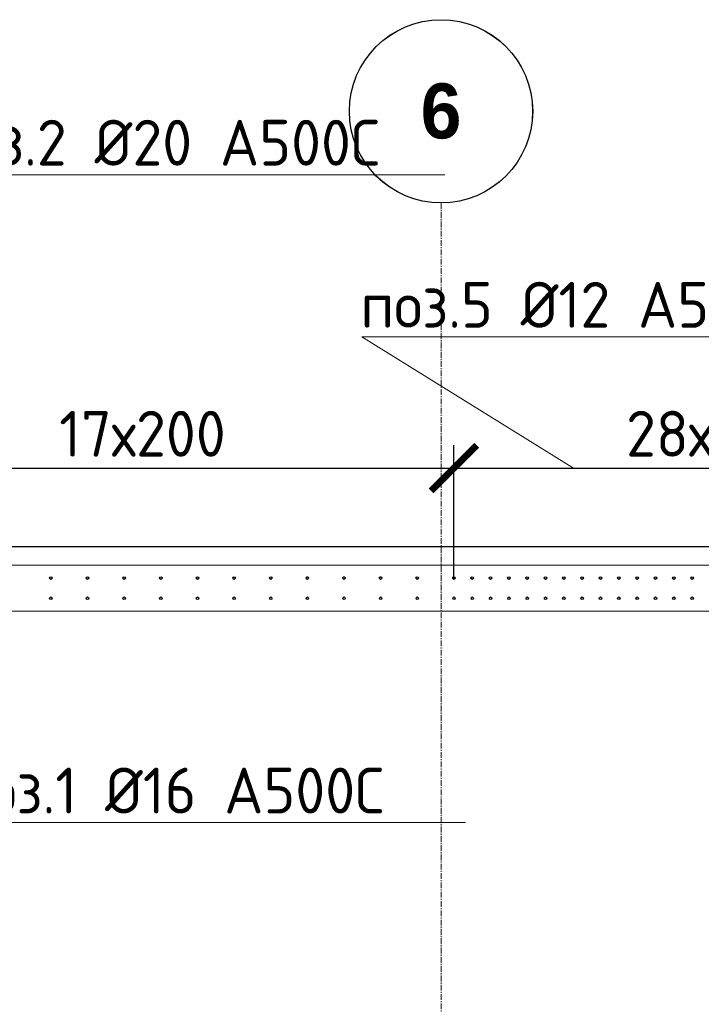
# Model space of a CAD drawing. Header units: millimetres. Extents: x 376598 to 1249954, y -318491 to -22134.
# Tile 420 of 444: x 1210495 to 1214215, y -215233 to -209860. Entities that reach past the tile are written whole.
import ezdxf
from ezdxf import colors
from ezdxf.entities.mleader import LeaderData, LeaderLine
from ezdxf.math import Vec2, Vec3

# ---------------------------------------------------------------- set-up
doc = ezdxf.new("R2010")
doc.units = ezdxf.units.MM
for name, pattern in [('01 Штриховая _4 мм_', [6, 3.5, -2.5]), ('______5', [1100, 800, -100, 100, -100]), ('HIDDEN2', [4.7625, 3.175, -1.5875]), ('осевая', [50.8, 31.75, -6.35, 6.35, -6.35])]:
    doc.linetypes.add(name, pattern=pattern)
for name, color, linetype, lineweight in [('0 Фундамент', 5, 'Continuous', 30), ('1 Стены', 3, 'Continuous', 30), ('Оси', 40, '______5', 18), ('подоснова', 151, 'Continuous', 5), ('РАЗМЕРЫ', 1, 'Continuous', 9), ('СТЕНЫ', 3, 'Continuous', 30)]:
    doc.layers.add(name, color=color, linetype=linetype, lineweight=lineweight)
doc.styles.add('Century Gothic', font='GOTHIC.TTF')
doc.styles.add('GOST-2.304_Type-B', font='GOST_Common.ttf')
doc.dimstyles.new('СПДС', dxfattribs={"dimscale": 100, "dimtxt": 2.5, "dimasz": 2.5, "dimexe": 1.25, "dimexo": 0, "dimtad": 1, "dimdec": 0, "dimtxsty": 'GOST-2.304_Type-B', "dimblk": 'ARCHTICK', "dimcen": 2.5, "dimdle": 2, "dimadec": 0, "dimazin": 2, "dimtfac": 0.75, "dimtdec": 0, "dimtmove": 1, "dimatfit": 3, "dimfxl": 1, "dimtolj": 1, "dimarcsym": 1})

# ---------------------------------------------------------------- blocks, each defined once
blk = doc.blocks.new('NSY101')
at = {"color": 0, "linetype": 'ByBlock', "lineweight": -2}
blk.add_circle((0, 0), 50, dxfattribs=at)
blk = doc.blocks.new('оси 2.2-2.3')
at = {"layer": 'Оси', "color": 16, "linetype": 'осевая', "lineweight": 0, "transparency": 33554687}
for p, q in [((491254.9, -104267.9), (491254.9, -134893.5)), ((468076.3, -106495.4), (524372.9, -106495.4))]:
    blk.add_line(p, q, dxfattribs=at)
at = {"layer": 'Оси', "color": 16, "linetype": 'Continuous', "lineweight": 25, "transparency": 33554687, "xscale": 9.999999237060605, "yscale": 9.999999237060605, "zscale": 9.999999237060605}
blk.add_blockref('NSY101', (491254.4, -103767.9), dxfattribs=at)
at = {"layer": 'Оси', "color": 16, "linetype": 'Continuous', "lineweight": 25, "transparency": 33554687, "insert": (491254.4, -103767.9), "char_height": 300, "width": 385, "attachment_point": 5, "style": 'Century Gothic'}
blk.add_mtext('\\A1;{\\fCentury Gothic|i0|b1;\\H300.000000;\\W1.000000;\\C16;6}\\P', dxfattribs=at)
blk = doc.blocks.new('стены тп')
at = {"layer": '1 Стены', "color": 252, "linetype": 'HIDDEN2', "lineweight": 0, "true_color": 0x939598}
for p, q in [((909390.6, -187275.6), (862265.6, -187275.6)), ((862590.6, -187525.6), (889390.4, -187525.6))]:
    blk.add_line(p, q, dxfattribs=at)
blk = doc.blocks.new('_None')
blk = doc.blocks.new('_ArchTick')
at = {"color": 0, "linetype": 'ByBlock', "const_width": 0.15}
blk.add_lwpolyline([(-0.5, -0.5), (0.5, 0.5)], dxfattribs=at)
blk = doc.blocks.new('*D3469')
at = {"layer": 'DEFPOINTS', "color": 0, "lineweight": 0, "transparency": 16777216}
for p in [(1212864.9, -212307), (1209464.9, -212906.8, -720), (1212864.9, -212906.8, -720)]:
    blk.add_point(p, dxfattribs=at)
at = {"layer": 'РАЗМЕРЫ', "color": 0, "lineweight": -2, "transparency": 16777216}
for p, q in [((1209464.9, -212906.8), (1209464.9, -212182)), ((1212864.9, -212906.8), (1212864.9, -212182)), ((1209264.9, -212307), (1213064.9, -212307))]:
    blk.add_line(p, q, dxfattribs=at)
at = {"layer": 'РАЗМЕРЫ', "color": 0, "lineweight": -2, "transparency": 16777216, "xscale": 250, "yscale": 250, "zscale": 250, "rotation": 180}
blk.add_blockref('_ArchTick', (1209464.9, -212307), dxfattribs=at)
at = {"layer": 'РАЗМЕРЫ', "color": 0, "lineweight": -2, "transparency": 16777216, "xscale": 250, "yscale": 250, "zscale": 250}
blk.add_blockref('_ArchTick', (1212864.9, -212307), dxfattribs=at)
at = {"layer": 'РАЗМЕРЫ', "color": 0, "lineweight": 0, "transparency": 16777216, "insert": (1211164.9, -212119.5), "char_height": 250, "attachment_point": 5, "style": 'GOST-2.304_Type-B'}
blk.add_mtext('\\A1;17х200', dxfattribs=at)
blk = doc.blocks.new('*D3177')
at = {"layer": 'DEFPOINTS', "color": 0, "lineweight": 0, "transparency": 16777216}
for p in [(1215664.6, -212307), (1215664.6, -212633.4), (1212864.9, -212906.8, -720)]:
    blk.add_point(p, dxfattribs=at)
at = {"layer": 'РАЗМЕРЫ', "color": 0, "lineweight": -2, "transparency": 16777216}
for p, q in [((1212864.9, -212906.8), (1212864.9, -212182)), ((1215664.6, -212633.4), (1215664.6, -212182)), ((1212664.9, -212307), (1215864.6, -212307))]:
    blk.add_line(p, q, dxfattribs=at)
at = {"layer": 'РАЗМЕРЫ', "color": 0, "lineweight": -2, "transparency": 16777216, "xscale": 250, "yscale": 250, "zscale": 250, "rotation": 180}
blk.add_blockref('_ArchTick', (1212864.9, -212307), dxfattribs=at)
at = {"layer": 'РАЗМЕРЫ', "color": 0, "lineweight": -2, "transparency": 16777216, "xscale": 250, "yscale": 250, "zscale": 250}
blk.add_blockref('_ArchTick', (1215664.6, -212307), dxfattribs=at)
at = {"layer": 'РАЗМЕРЫ', "color": 0, "lineweight": 0, "transparency": 16777216, "insert": (1214264.8, -212119.5), "char_height": 250, "attachment_point": 5, "style": 'GOST-2.304_Type-B'}
blk.add_mtext('\\A1;28х100', dxfattribs=at)
blk = doc.blocks.new('стены  тп')
at = {"layer": 'СТЕНЫ', "color": 251, "linetype": '01 Штриховая _4 мм_', "lineweight": 0, "true_color": 0x636466}
for p, q in [((589762.3, -316375.7, 3100), (542387.3, -316375.7, 3100)), ((542712.3, -316625.7, 3100), (569512.1, -316625.7, 3100))]:
    blk.add_line(p, q, dxfattribs=at)

msp = doc.modelspace()

# ---------------------------------------------------------------- linework, layer by layer
at = {"layer": '0 Фундамент'}
msp.add_lwpolyline([(1195694.8, -212737.2), (1195694.8, -236917.2), (1203044.8, -236917.2), (1203044.8, -236917.2), (1215544.8, -236917.2), (1215544.8, -236917.2), (1217894.8, -236917.2), (1217894.8, -236917.2), (1243344.8, -236917.2), (1243344.8, -232837.2), (1244824.8, -232837.2), (1244824.8, -224237.2), (1243344.8, -224237.2), (1243344.8, -212737.2), (1195694.8, -212737.2)], dxfattribs=at)
at = {"layer": '1 Стены', "color": 252, "lineweight": 0, "true_color": 0x939598}
msp.add_line((1195595, -213087.2), (1222794.8, -213087.2), dxfattribs=at)
at = {"layer": 'РАЗМЕРЫ', "color": 8, "linetype": 'Continuous', "lineweight": 30}
for centre in [(1210664.6, -212907.1, -720), (1210664.9, -212906.8, -720), (1210864.6, -212907.1, -720), (1210864.9, -212906.8, -720), (1211064.6, -212907.1, -720), (1211064.9, -212906.8, -720), (1211264.6, -212907.1, -720), (1211264.9, -212906.8, -720), (1211464.6, -212907.1, -720), (1211464.9, -212906.8, -720), (1211664.6, -212907.1, -720), (1211664.9, -212906.8, -720), (1211864.6, -212907.1, -720), (1211864.9, -212906.8, -720), (1212064.6, -212907.1, -720), (1212064.9, -212906.8, -720), (1212264.6, -212907.1, -720), (1212264.9, -212906.8, -720), (1212464.6, -212907.1, -720), (1212464.9, -212906.8, -720), (1212664.6, -212907.1, -720), (1212664.9, -212906.8, -720), (1212864.6, -212907.1, -720), (1212864.9, -212906.8, -720), (1212964.6, -212907.1, -720), (1212964.9, -212906.8, -720), (1213064.6, -212907.1, -720), (1213064.9, -212906.8, -720), (1213164.6, -212907.1, -720), (1213164.9, -212906.8, -720), (1213264.6, -212907.1, -720), (1213264.9, -212906.8, -720), (1213364.6, -212907.1, -720), (1213364.9, -212906.8, -720), (1213464.6, -212907.1, -720), (1213464.9, -212906.8, -720), (1213564.6, -212907.1, -720), (1213564.9, -212906.8, -720), (1213664.6, -212907.1, -720), (1213664.9, -212906.8, -720), (1213764.6, -212907.1, -720), (1213764.9, -212906.8, -720), (1213864.6, -212907.1, -720), (1213864.9, -212906.8, -720), (1213964.6, -212907.1, -720), (1213964.9, -212906.8, -720), (1214064.6, -212907.1, -720), (1214064.9, -212906.8, -720), (1214164.6, -212907.1, -720), (1214164.9, -212906.8, -720), (1210664.9, -213017.2, -720), (1210864.9, -213017.2, -720), (1211064.9, -213017.2, -720), (1211264.9, -213017.2, -720), (1211464.9, -213017.2, -720), (1211664.9, -213017.2, -720), (1211864.9, -213017.2, -720), (1212064.9, -213017.2, -720), (1212264.9, -213017.2, -720), (1212464.9, -213017.2, -720), (1212664.9, -213017.2, -720), (1212864.9, -213017.2, -720), (1212964.9, -213017.2, -720), (1213064.9, -213017.2, -720), (1213164.9, -213017.2, -720), (1213264.9, -213017.2, -720), (1213364.9, -213017.2, -720), (1213464.9, -213017.2, -720), (1213564.9, -213017.2, -720), (1213664.9, -213017.2, -720), (1213764.9, -213017.2, -720), (1213864.9, -213017.2, -720), (1213964.9, -213017.2, -720), (1214064.9, -213017.2, -720), (1214164.9, -213017.2, -720)]:
    msp.add_circle(centre, 7, dxfattribs=at)

# ---------------------------------------------------------------- block references
at = {"layer": 'Оси', "color": 16, "linetype": 'Continuous', "lineweight": 25, "transparency": 33554687, "xscale": 9.999999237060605, "yscale": 9.999999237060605, "zscale": 9.999999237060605}
msp.add_blockref('NSY101', (1212794.4, -210359.8), dxfattribs=at)
at = {"layer": 'РАЗМЕРЫ', "color": 1}
for name, p in [('оси 2.2-2.3', (721540.1, -106591.8)), ('стены тп', (333404.4, -25561.5))]:
    msp.add_blockref(name, p, dxfattribs=at)
at = {"layer": 'РАЗМЕРЫ'}
msp.add_blockref('стены  тп', (653282.7, 103538.6, -3100), dxfattribs=at)

# ---------------------------------------------------------------- texts
at = {"layer": 'Оси', "color": 16, "linetype": 'Continuous', "lineweight": 25, "transparency": 33554687, "insert": (1212794.4, -210359.8), "char_height": 300, "width": 385, "attachment_point": 5, "style": 'Century Gothic'}
msp.add_mtext('\\A1;{\\fCentury Gothic|i0|b1;\\H300.000000;\\W1.000000;\\C16;6}\\P', dxfattribs=at)

# ---------------------------------------------------------------- dimensions: what is measured, and where the dimension line sits
at = {"layer": 'РАЗМЕРЫ', "color": 1, "lineweight": 0}
for base, p1, p2, text, picture, middle in [((1212864.9, -212307), (1209464.9, -212906.8, -720), (1212864.9, -212906.8, -720), '17х200', '*D3469', (1211164.9, -212119.5)), ((1215664.6, -212307), (1212864.9, -212906.8, -720), (1215664.6, -212633.4), '28х100', '*D3177', (1214264.8, -212119.5))]:
    dim = msp.add_linear_dim(base=base, p1=p1, p2=p2, text=text, dimstyle='СПДС', dxfattribs=at)
    dim.commit()
    dim.dimension.update_dxf_attribs({"geometry": picture, "text_midpoint": middle})

# ---------------------------------------------------------------- leaders
at = {"layer": 'подоснова', "color": 4, "ltscale": 0.3}
ml = msp.add_multileader_mtext('Standard', dxfattribs=at)
ml.set_content('{\\C2;поз.2 %%C20 А500С }', color=4, style='GOST-2.304_Type-B')
ml.set_leader_properties(color=256, linetype='ByLayer', lineweight=15)
ml.set_arrow_properties(name='NONE')
ml.build(insert=Vec2(0, 0))
ml.multileader.update_dxf_attribs({"text_left_attachment_type": 6, "text_right_attachment_type": 6, "dogleg_length": 0.1, "arrow_head_size": 18})
ctx = ml.context
ctx.base_point, ctx.char_height, ctx.arrow_head_size, ctx.landing_gap_size, ctx.plane_origin = Vec3(1210039.3, -210706.1), 250, 18, 20, Vec3(1213656.6, -210944.3)
ctx.left_attachment, ctx.right_attachment, ctx.text_align_type = 6, 6, 1
notes = []
notes.append((ctx, [(1, (1, 1, 0), (1210039.2, -210706.1), (1, 0), 0.1, [(1, [(1209295, -212907.1), (1208795, -212907.1)], 0, [])])]))
ctx.mtext.insert, ctx.mtext.width, ctx.mtext.alignment, ctx.mtext.flow_direction = Vec3(1211251.2, -210406.1), 4075.871, 2, 5
ml = msp.add_multileader_mtext('Standard', dxfattribs=at)
ml.set_content('{\\C2;поз.5 %%C12 А500С }', color=4, style='GOST-2.304_Type-B')
ml.set_leader_properties(color=256, linetype='ByLayer', lineweight=15)
ml.set_arrow_properties(name='NONE')
ml.build(insert=Vec2(0, 0))
ml.multileader.update_dxf_attribs({"text_left_attachment_type": 6, "text_right_attachment_type": 6, "dogleg_length": 0.1, "arrow_head_size": 18})
ctx = ml.context
ctx.base_point, ctx.char_height, ctx.arrow_head_size, ctx.landing_gap_size, ctx.plane_origin = Vec3(1212362.4, -211590.8), 250, 18, 20, Vec3(1223498, -211228.3)
ctx.left_attachment, ctx.right_attachment, ctx.text_align_type = 6, 6, 1
notes.append((ctx, [(1, (1, 1, 0), (1212362.3, -211590.8), (1, 0), 0.1, [(1, [(1211820.1, -212307), (1213516.4, -212307)], 0, [])])]))
ctx.mtext.insert, ctx.mtext.width, ctx.mtext.alignment, ctx.mtext.flow_direction = Vec3(1213549.3, -211290.8), 4075.871, 2, 5
ml = msp.add_multileader_mtext('Standard', dxfattribs=at)
ml.set_content('{\\C2;поз.1 %%C16 А500С }', color=4, style='GOST-2.304_Type-B')
ml.set_leader_properties(color=256, linetype='ByLayer', lineweight=15)
ml.set_arrow_properties(name='NONE')
ml.build(insert=Vec2(0, 0))
ml.multileader.update_dxf_attribs({"text_left_attachment_type": 6, "text_right_attachment_type": 6, "dogleg_length": 0.1, "arrow_head_size": 18})
ctx = ml.context
ctx.base_point, ctx.char_height, ctx.arrow_head_size, ctx.landing_gap_size, ctx.plane_origin = Vec3(1210151.1, -214241.7, -360), 250, 18, 20, Vec3(1213593.1, -214984.4, -360)
ctx.left_attachment, ctx.right_attachment, ctx.text_align_type = 6, 6, 1
notes.append((ctx, [(1, (1, 1, 0), (1210151, -214241.7, -360), (1, 0), 0.1, [(1, [(1209283.2, -216837.2, -360), (1209275.5, -213937.2, -360)], 0, [])])]))
ctx.mtext.insert, ctx.mtext.width, ctx.mtext.alignment, ctx.mtext.flow_direction = Vec3(1211313, -213941.7, -360), 4075.871, 2, 5
for ctx, leaders in notes:
    for number, flags, end, landing, length, lines in leaders:
        leader = LeaderData()
        leader.index, (leader.has_last_leader_line, leader.has_dogleg_vector, leader.attachment_direction) = number, flags
        leader.last_leader_point, leader.dogleg_vector, leader.dogleg_length = Vec3(end), Vec3(landing), length
        for number, points, colour, breaks in lines:
            line = LeaderLine()
            line.index, line.vertices, line.color, line.breaks = number, Vec3.list(points), colors.encode_raw_color(colour), breaks
            leader.lines.append(line)
        ctx.leaders.append(leader)

doc.saveas('drawing.dxf')
